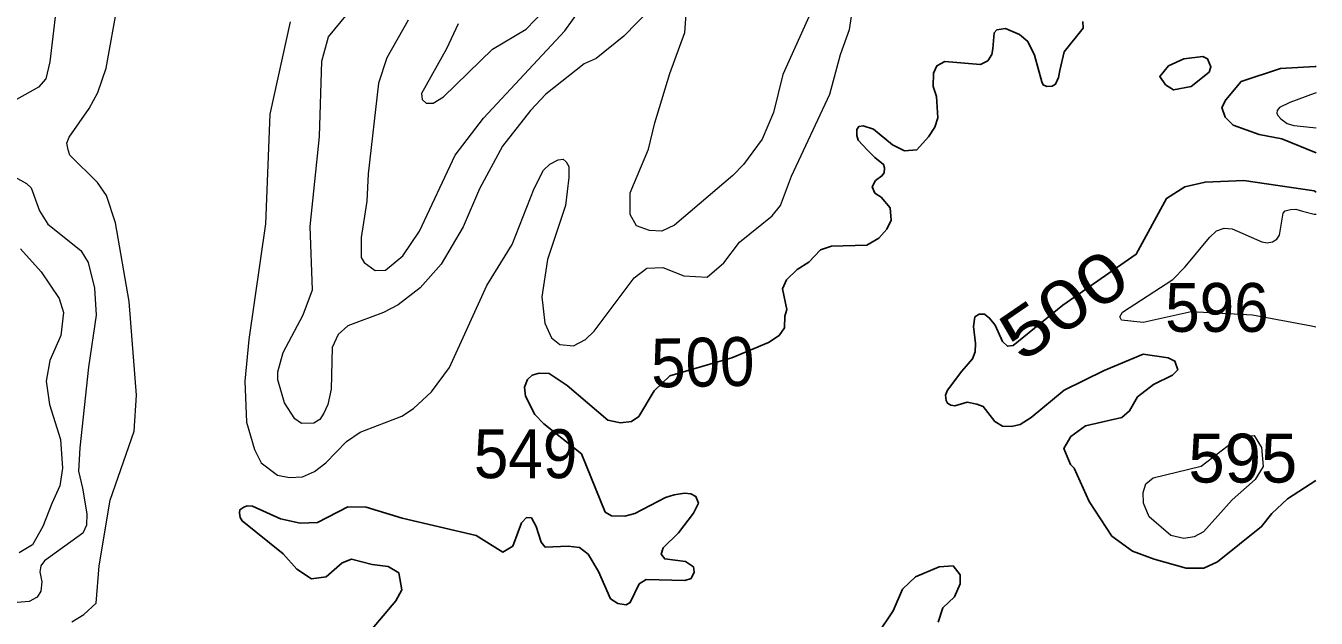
# Model space of a CAD drawing. Extents: x 499.9 to 555.3, y 9281.5 to 9336.8.
# Drawn here: x 551.068 to 555.299, y 9293.635 to 9295.575 of the extents above; entities that cross this region are included whole.
import ezdxf
from ezdxf.enums import TextEntityAlignment as Align

# ---------------------------------------------------------------- set-up
doc = ezdxf.new("R2010")
doc.units = 0
doc.header["$LTSCALE"] = 0.064
doc.layers.add('1', color=7, linetype='Continuous', lineweight=25)
doc.layers.add('2', color=7, linetype='Continuous', lineweight=13)
doc.layers.add('21', color=7, linetype='Continuous')
doc.layers.add('61', color=7, linetype='Continuous')

msp = doc.modelspace()

# ---------------------------------------------------------------- linework, layer by layer
at = {"layer": '1'}
for points in [[(553.1934, 9294.0383), (553.1655, 9294.0303), (553.0652, 9293.9779), (553.0317, 9293.9691), (552.9885, 9293.9704), (552.9673, 9293.9824), (552.89, 9294.1726), (552.7661, 9294.2719), (552.7365, 9294.302), (552.7063, 9294.3618), (552.7026, 9294.3916), (552.7133, 9294.4163), (552.7286, 9294.4309), (552.751, 9294.4378), (552.7837, 9294.4366), (552.843, 9294.3975), (552.9761, 9294.2837), (553.0179, 9294.2744), (553.0533, 9294.2788), (553.0778, 9294.2949), (553.1286, 9294.3794), (553.1797, 9294.4291), (553.3371, 9294.4743), (553.3826, 9294.4874), (553.5035, 9294.5382), (553.538, 9294.5608), (553.556, 9294.5856), (553.5562, 9294.6245), (553.563, 9294.6455), (553.5493, 9294.7131), (553.5615, 9294.7431), (553.5974, 9294.7772), (553.6354, 9294.8014), (553.6732, 9294.841), (553.7091, 9294.8531), (553.8252, 9294.8564), (553.8653, 9294.8801), (553.8911, 9294.909), (553.9051, 9294.9385), (553.9018, 9294.9793), (553.8726, 9295.0134), (553.8517, 9295.027), (553.8425, 9295.0476), (553.8538, 9295.0684), (553.8748, 9295.0837), (553.882, 9295.0941), (553.8836, 9295.1102), (553.8804, 9295.1214), (553.8516, 9295.1441), (553.8273, 9295.1678), (553.7969, 9295.2009), (553.793, 9295.2161), (553.7926, 9295.2358), (553.7993, 9295.2459), (553.8133, 9295.2476), (553.847, 9295.2362), (553.9095, 9295.185), (553.9493, 9295.1655), (553.9891, 9295.1686), (554.0271, 9295.2119), (554.0487, 9295.2432), (554.0582, 9295.2743), (554.0534, 9295.3434), (554.0426, 9295.3761), (554.0442, 9295.4196), (554.0551, 9295.4445), (554.0809, 9295.4579), (554.1983, 9295.4489), (554.222, 9295.4607), (554.2357, 9295.4815), (554.2384, 9295.4994), (554.2431, 9295.5517), (554.252, 9295.562), (554.28, 9295.5664), (554.3256, 9295.5467), (554.3537, 9295.5237), (554.375, 9295.4787), (554.3989, 9295.3922), (554.4034, 9295.3821), (554.4159, 9295.3767), (554.4329, 9295.3776), (554.4445, 9295.3838), (554.4536, 9295.4058), (554.458, 9295.4288), (554.4728, 9295.4904), (554.5352, 9295.5672), (554.5338, 9295.5898)], [(555.2984, 9295.1595), (555.1858, 9295.2047), (555.1112, 9295.2196), (555.0267, 9295.2494), (555.0004, 9295.2758), (554.9898, 9295.3077), (555.002, 9295.3325), (555.0523, 9295.3928), (555.1812, 9295.4354), (555.295, 9295.4422), (555.2987, 9295.4424)], [(555.2974, 9294.0861), (555.2048, 9294.0262), (555.1534, 9293.9779), (555.1197, 9293.935), (554.9756, 9293.8193), (554.9305, 9293.7983), (554.8724, 9293.7983), (554.7673, 9293.8276), (554.6969, 9293.8546), (554.6292, 9293.9037), (554.5544, 9294.0174), (554.5049, 9294.1259), (554.4937, 9294.1379), (554.4711, 9294.1911), (554.4947, 9294.2296), (554.5426, 9294.2644), (554.662, 9294.292), (554.6868, 9294.3139), (554.7126, 9294.3595), (554.7655, 9294.3999), (554.8279, 9294.4311), (554.8447, 9294.4482), (554.8357, 9294.4768), (554.8133, 9294.4875), (554.7317, 9294.4999), (554.6038, 9294.4464), (554.4722, 9294.382), (554.3645, 9294.292), (554.3277, 9294.2693), (554.3002, 9294.2631), (554.2703, 9294.264), (554.2455, 9294.2786), (554.2073, 9294.3278), (554.1864, 9294.336), (554.1539, 9294.342), (554.114, 9294.3303), (554.1012, 9294.3329), (554.0894, 9294.3388), (554.0856, 9294.3473), (554.0835, 9294.3651), (554.0904, 9294.3821), (554.1366, 9294.4435), (554.1721, 9294.4842), (554.181, 9294.5076), (554.1821, 9294.535), (554.1751, 9294.5898), (554.1799, 9294.6217), (554.1933, 9294.6308), (554.2115, 9294.6304), (554.228, 9294.6177), (554.2458, 9294.5944), (554.2698, 9294.5411), (554.2866, 9294.5256), (554.3049, 9294.5285), (554.4685, 9294.6598), (554.7085, 9294.8269), (554.8076, 9295.01), (554.8682, 9295.0479), (554.9346, 9295.0633), (555.061, 9295.0681), (555.2919, 9295.0348), (555.2983, 9295.0307)], [(553.2572, 9293.9788), (553.2732, 9294.0119), (553.2652, 9294.0337), (553.2483, 9294.0423), (553.228, 9294.0442), (553.1934, 9294.0383)], [(552.1203, 9293.5011), (552.2809, 9293.692), (552.3009, 9293.7281), (552.2907, 9293.7831), (552.2557, 9293.8041), (552.2033, 9293.8107), (552.1353, 9293.8276), (552.1051, 9293.8157), (552.0528, 9293.7706), (552.0046, 9293.7637), (551.9569, 9293.7955), (551.9113, 9293.8457), (551.7775, 9293.9533), (551.7704, 9293.9646), (551.7682, 9293.9794), (551.7702, 9293.9902), (551.7829, 9293.9984), (551.7942, 9294.0023), (551.8117, 9294.0012), (551.9034, 9293.9604), (551.9678, 9293.9461), (552.0243, 9293.9479), (552.1239, 9294), (552.1842, 9293.9982), (552.3024, 9293.9625), (552.5443, 9293.9051), (552.6322, 9293.8511), (552.6647, 9293.871), (552.6934, 9293.9466), (552.7099, 9293.965), (552.7258, 9293.9631), (552.741, 9293.9346), (552.7573, 9293.8836), (552.7707, 9293.8674), (552.8458, 9293.8707), (552.8838, 9293.8665), (552.9114, 9293.8449), (552.9458, 9293.7882), (552.9855, 9293.6985), (553.0087, 9293.6825), (553.0364, 9293.6783), (553.0496, 9293.6859), (553.0786, 9293.747), (553.1016, 9293.7619), (553.2282, 9293.7585), (553.2492, 9293.7644), (553.2588, 9293.7854), (553.2575, 9293.8029), (553.2311, 9293.82), (553.1629, 9293.8288), (553.1512, 9293.844), (553.1574, 9293.8656), (553.2079, 9293.9148), (553.2572, 9293.9788)], [(554.0589, 9293.6216), (554.0745, 9293.669), (554.1125, 9293.705), (554.1312, 9293.7469), (554.131, 9293.7772), (554.108, 9293.806), (554.0621, 9293.8029), (553.9846, 9293.7703), (553.9423, 9293.7294), (553.9113, 9293.6589), (553.8603, 9293.5821)]]:
    msp.add_lwpolyline(points, dxfattribs=at)
msp.add_lwpolyline([(554.814, 9295.4443), (554.8652, 9295.4671), (554.9268, 9295.4742), (554.9426, 9295.4671), (554.9534, 9295.4404), (554.9478, 9295.4239), (554.889, 9295.3769), (554.8313, 9295.365), (554.8041, 9295.3823), (554.786, 9295.4088)], close=True, dxfattribs=at)
at = {"layer": '2'}
for points in [[(551.3144, 9297.4086), (551.3082, 9297.3241), (551.289, 9297.1992), (551.2487, 9297.0554), (551.1247, 9296.908), (551.1175, 9296.8715), (551.1501, 9296.8243), (551.1996, 9296.7693), (551.219, 9296.6891), (551.238, 9296.4371), (551.238, 9296.3525), (551.2285, 9296.237), (551.246, 9296.0986), (551.2476, 9296.0087), (551.2396, 9295.8854), (551.2205, 9295.7955), (551.1663, 9295.6229), (551.1472, 9295.4573), (551.1332, 9295.4014), (551.1092, 9295.3743), (551.0375, 9295.334)], [(552.2137, 9294.774), (552.2477, 9294.7743), (552.3043, 9294.8215), (552.3591, 9294.9025), (552.476, 9295.1518), (552.5681, 9295.2728), (552.8349, 9295.559), (552.9362, 9295.6999)], [(552.361, 9294.7174), (552.2885, 9294.6607), (552.2403, 9294.6363), (552.1238, 9294.5925), (552.0918, 9294.564), (552.0721, 9294.5211), (552.0687, 9294.3853), (552.0583, 9294.3346), (552.0446, 9294.3058), (552.0315, 9294.2857), (552.0124, 9294.274), (551.9721, 9294.273), (551.95, 9294.2879), (551.9159, 9294.3399), (551.8942, 9294.4153), (551.8938, 9294.4419), (551.9121, 9294.5048), (551.9773, 9294.6289), (552.0083, 9294.7108), (552.0005, 9294.9177), (552.0306, 9295.2122), (552.0384, 9295.4594), (552.0599, 9295.5396), (552.1799, 9295.6843)], [(551.219, 9293.623), (551.2587, 9293.6469), (551.2983, 9293.6836), (551.3086, 9293.8061), (551.3446, 9294.0216), (551.4233, 9294.2476), (551.4306, 9294.3655), (551.4066, 9294.6726), (551.3622, 9294.9296), (551.333, 9295.0195), (551.3033, 9295.0617), (551.2123, 9295.1512), (551.2065, 9295.1686), (551.2026, 9295.191), (551.2101, 9295.2103), (551.2756, 9295.3038), (551.3036, 9295.357), (551.3317, 9295.4367), (551.37, 9295.6483)], [(552.4855, 9295.5815), (552.4476, 9295.4995), (552.3654, 9295.3531), (552.3677, 9295.3341), (552.3805, 9295.3223), (552.4031, 9295.3218), (552.4371, 9295.3424), (552.5979, 9295.4992), (552.7086, 9295.5647), (552.7679, 9295.6254)], [(553.1161, 9295.6309), (553.0288, 9295.5413), (552.9384, 9295.4682), (552.8982, 9295.4506), (552.7732, 9295.351), (552.7226, 9295.2983)], [(553.6459, 9295.6284), (553.5504, 9295.416), (553.5197, 9295.2908), (553.4822, 9295.2035), (553.4206, 9295.1213), (553.3856, 9295.0846), (553.1947, 9294.9223), (553.1535, 9294.9028), (553.113, 9294.9044), (553.0707, 9294.92), (553.0496, 9294.9572), (553.0494, 9295.0283), (553.1095, 9295.1708), (553.1298, 9295.2576), (553.1795, 9295.4191), (553.2288, 9295.5528), (553.2334, 9295.6131)], [(551.9344, 9295.588), (551.8683, 9295.2854), (551.8536, 9294.9262), (551.7988, 9294.5479), (551.7856, 9294.4116), (551.7921, 9294.2764), (551.8178, 9294.1873), (551.8398, 9294.1436), (551.893, 9294.1035), (551.9328, 9294.0957), (551.9748, 9294.0976), (552.0149, 9294.1155), (552.0513, 9294.1435), (552.1199, 9294.2134), (552.1643, 9294.2446), (552.3012, 9294.2963), (552.3392, 9294.3212), (552.3983, 9294.3758)], [(552.3216, 9295.5942), (552.2517, 9295.4701), (552.2247, 9295.3873), (552.19, 9295.0906)], [(552.7653, 9295.1018), (552.7866, 9295.1215), (552.8131, 9295.1361), (552.8298, 9295.1381), (552.84, 9295.13), (552.848, 9295.1144), (552.8486, 9295.0784), (552.8379, 9294.9871), (552.7783, 9294.8102), (552.7597, 9294.687), (552.7695, 9294.6011), (552.7911, 9294.5536), (552.819, 9294.5313), (552.8638, 9294.5272), (552.9025, 9294.5473), (552.9315, 9294.5748), (553.0624, 9294.7498), (553.1043, 9294.781), (553.1569, 9294.7832), (553.2257, 9294.7567), (553.3022, 9294.7517), (553.3566, 9294.7991), (553.4074, 9294.866), (553.515, 9294.9531), (553.5425, 9294.987), (553.578, 9295.0831), (553.704, 9295.3516), (553.7388, 9295.481), (553.7686, 9295.5631), (553.7749, 9295.6053)], [(555.2986, 9295.3555), (555.2919, 9295.3538), (555.2124, 9295.3238), (555.1786, 9295.3081), (555.1704, 9295.2977), (555.1695, 9295.2891), (555.173, 9295.2817), (555.183, 9295.27), (555.2033, 9295.2556), (555.225, 9295.249), (555.2887, 9295.2417), (555.2985, 9295.2406)], [(552.7226, 9295.2983), (552.6307, 9295.1811), (552.556, 9295.041), (552.5017, 9294.917), (552.4295, 9294.7944), (552.361, 9294.7174)], [(552.3983, 9294.3758), (552.4576, 9294.456), (552.579, 9294.7244), (552.6628, 9294.8586), (552.7351, 9295.0421), (552.7653, 9295.1018)], [(551.0033, 9295.0953), (551.0705, 9295.0588), (551.0852, 9295.044), (551.1132, 9294.9695), (551.1407, 9294.9256), (551.2479, 9294.8397), (551.2728, 9294.7995), (551.2935, 9294.7154), (551.2985, 9294.6272), (551.2733, 9294.4571), (551.2455, 9294.193), (551.2413, 9294.1167), (551.2536, 9294.0602), (551.2683, 9293.9766), (551.2666, 9293.9397), (551.2554, 9293.913), (551.1295, 9293.823), (551.1174, 9293.8064), (551.1142, 9293.7862), (551.1201, 9293.7534), (551.1174, 9293.7229), (551.1056, 9293.7036), (551.0791, 9293.6891), (551.0271, 9293.6852)], [(552.19, 9295.0906), (552.186, 9295.0005), (552.1676, 9294.8819), (552.1677, 9294.8158), (552.1779, 9294.8003), (552.2137, 9294.774)], [(555.2979, 9294.5883), (555.2837, 9294.5909), (555.0901, 9294.627), (554.8888, 9294.6387), (554.7317, 9294.603), (554.66, 9294.611), (554.6553, 9294.6224), (554.6635, 9294.6376), (554.8286, 9294.7437), (554.8694, 9294.7855), (554.9492, 9294.8822), (554.9721, 9294.9039), (554.9975, 9294.9123), (555.0228, 9294.9103), (555.1208, 9294.868), (555.1376, 9294.8646), (555.1556, 9294.8677), (555.1696, 9294.8765), (555.1787, 9294.889), (555.1899, 9294.962), (555.1966, 9294.9688), (555.2148, 9294.9738), (555.2315, 9294.9741), (555.2537, 9294.9676), (555.2919, 9294.9584), (555.2982, 9294.9578)], [(551.0507, 9294.8446), (551.1187, 9294.7689), (551.1771, 9294.682), (551.1918, 9294.6357), (551.1828, 9294.5605), (551.1465, 9294.4791), (551.1347, 9294.4116), (551.1458, 9294.3345), (551.1821, 9294.2206), (551.1882, 9294.126), (551.1798, 9294.0688), (551.1538, 9294.0102), (551.1234, 9293.935), (551.0899, 9293.8746), (551.0463, 9293.849)]]:
    msp.add_lwpolyline(points, dxfattribs=at)
msp.add_lwpolyline([(554.8221, 9293.9055), (554.7513, 9293.9668), (554.7325, 9294.0118), (554.7312, 9294.0461), (554.7407, 9294.0751), (554.7645, 9294.0947), (554.9221, 9294.1328), (555.0245, 9294.2118), (555.0604, 9294.2305), (555.0951, 9294.2334), (555.1196, 9294.1943), (555.1245, 9294.1316), (555.0986, 9294.0891), (555.0229, 9294.0224), (554.9297, 9293.9171), (554.8986, 9293.9017), (554.8644, 9293.8954)], close=True, dxfattribs=at)

# ---------------------------------------------------------------- texts
at = {"layer": '21', "width": 0.95}
msp.add_text('596', height=0.16, dxfattribs=at).set_placement((555.1427, 9294.5727), align=Align.RIGHT)
msp.add_text('549', height=0.16, dxfattribs=at).set_placement((552.5371, 9294.0934))
at = {"layer": '21'}
msp.add_text('595', height=0.16, dxfattribs=at).set_placement((554.8796, 9294.079))
at = {"layer": '61'}
for rotation, width, p in [(34.359, 1.25, (554.5164, 9294.5957)), (1.07, 0.95, (553.2888, 9294.3934))]:
    msp.add_text('500', height=0.16, rotation=rotation, dxfattribs=dict(at, width=width)).set_placement(p, align=Align.CENTER)

doc.saveas('drawing.dxf')
